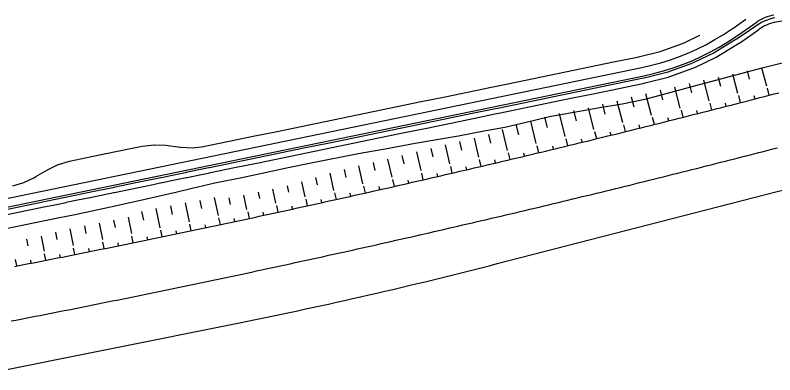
# Model space of a CAD drawing. Extents: x -552278 to -547230, y -1151007 to -1148251.
# Drawn here: x -547705.9 to -547551.1, y -1149915.8 to -1149842.4 of the extents above; entities that cross this region are included whole.
import ezdxf

# ---------------------------------------------------------------- set-up
doc = ezdxf.new("R2010")
doc.units = 0
doc.layers.add('u_trat navrh', color=7, linetype='Continuous')

msp = doc.modelspace()

# ---------------------------------------------------------------- linework, layer by layer
at = {"layer": 'u_trat navrh'}
for p, q in [((-547556.71, -1149853.76), (-547556.27, -1149855.48)), ((-547553.75, -1149853.14), (-547552.79, -1149856.82)), ((-547565.6, -1149855.66), (-547564.52, -1149859.85)), ((-547562.64, -1149855.02), (-547562.17, -1149856.86)), ((-547559.68, -1149854.39), (-547558.66, -1149858.34)), ((-547571.48, -1149857.08), (-547570.4, -1149861.35)), ((-547568.55, -1149856.33), (-547568.06, -1149858.25)), ((-547577.39, -1149858.36), (-547576.27, -1149862.83)), ((-547574.44, -1149857.67), (-547573.94, -1149859.66)), ((-547552.2, -1149858.73), (-547552.57, -1149857.3)), ((-547583.24, -1149859.89), (-547582.14, -1149864.29)), ((-547580.32, -1149859.07), (-547579.82, -1149861.09)), ((-547563.89, -1149861.74), (-547564.25, -1149860.32)), ((-547558.03, -1149860.23), (-547558.39, -1149858.81)), ((-547555.1, -1149859.48), (-547555.27, -1149858.84)), ((-547592.08, -1149861.87), (-547591.58, -1149863.94)), ((-547589.12, -1149861.3), (-547588.03, -1149865.75)), ((-547586.18, -1149860.59), (-547585.69, -1149862.58)), ((-547569.75, -1149863.23), (-547570.11, -1149861.81)), ((-547566.82, -1149862.48), (-547566.98, -1149861.85)), ((-547560.96, -1149860.99), (-547561.12, -1149860.35)), ((-547597.98, -1149863.18), (-547597.47, -1149865.3)), ((-547595.04, -1149862.45), (-547593.89, -1149867.18)), ((-547575.62, -1149864.7), (-547575.98, -1149863.29)), ((-547572.69, -1149863.96), (-547572.85, -1149863.33)), ((-547603.82, -1149864.73), (-547603.33, -1149866.79)), ((-547600.89, -1149864), (-547599.78, -1149868.6)), ((-547581.5, -1149866.16), (-547581.84, -1149864.76)), ((-547578.56, -1149865.43), (-547578.72, -1149864.8)), ((-547606.62, -1149865.71), (-547605.6, -1149870)), ((-547587.37, -1149867.61), (-547587.72, -1149866.21)), ((-547584.43, -1149866.89), (-547584.59, -1149866.25)), ((-547612.36, -1149867.47), (-547611.43, -1149871.38)), ((-547609.41, -1149866.77), (-547608.99, -1149868.53)), ((-547593.25, -1149869.04), (-547593.59, -1149867.64)), ((-547590.31, -1149868.33), (-547590.47, -1149867.7)), ((-547621.18, -1149869.6), (-547620.78, -1149871.34)), ((-547618.24, -1149868.89), (-547617.34, -1149872.76)), ((-547615.3, -1149868.18), (-547614.89, -1149869.93)), ((-547599.13, -1149870.46), (-547599.47, -1149869.07)), ((-547596.19, -1149869.75), (-547596.34, -1149869.12)), ((-547627.06, -1149871.04), (-547626.67, -1149872.74)), ((-547624.12, -1149870.32), (-547623.24, -1149874.13)), ((-547605.02, -1149871.86), (-547605.35, -1149870.47)), ((-547602.08, -1149871.16), (-547602.23, -1149870.54)), ((-547632.95, -1149872.47), (-547632.57, -1149874.13)), ((-547630.01, -1149871.76), (-547629.15, -1149875.49)), ((-547610.91, -1149873.25), (-547611.24, -1149871.87)), ((-547607.96, -1149872.56), (-547608.11, -1149871.94)), ((-547638.84, -1149873.88), (-547638.47, -1149875.51)), ((-547635.89, -1149873.17), (-547635.07, -1149876.83)), ((-547616.8, -1149874.63), (-547617.12, -1149873.25)), ((-547613.86, -1149873.94), (-547614, -1149873.32)), ((-547644.66, -1149875.55), (-547644.33, -1149877.02)), ((-547641.76, -1149874.67), (-547640.98, -1149878.16)), ((-547622.7, -1149875.99), (-547623.02, -1149874.62)), ((-547619.75, -1149875.31), (-547619.89, -1149874.69)), ((-547650.46, -1149877.26), (-547650.18, -1149878.55)), ((-547647.56, -1149876.41), (-547646.88, -1149879.47)), ((-547634.5, -1149878.68), (-547634.81, -1149877.31)), ((-547628.6, -1149877.34), (-547628.91, -1149875.97)), ((-547625.65, -1149876.67), (-547625.79, -1149876.05)), ((-547656.38, -1149878.53), (-547656.1, -1149879.83)), ((-547653.42, -1149877.91), (-547652.8, -1149880.77)), ((-547640.41, -1149880), (-547640.71, -1149878.63)), ((-547637.45, -1149879.34), (-547637.59, -1149878.72)), ((-547631.55, -1149878.01), (-547631.69, -1149877.39)), ((-547668.28, -1149880.21), (-547667.92, -1149881.88)), ((-547665.3, -1149879.64), (-547664.52, -1149883.3)), ((-547662.33, -1149879.68), (-547662.04, -1149881.03)), ((-547659.35, -1149879.14), (-547658.72, -1149882.05)), ((-547646.31, -1149881.3), (-547646.61, -1149879.94)), ((-547643.36, -1149880.65), (-547643.5, -1149880.04)), ((-547677.21, -1149881.83), (-547676.39, -1149885.79)), ((-547674.23, -1149881.32), (-547673.86, -1149883.05)), ((-547671.26, -1149880.73), (-547670.45, -1149884.55)), ((-547652.25, -1149882.6), (-547652.55, -1149881.25)), ((-547649.33, -1149881.96), (-547649.46, -1149881.35)), ((-547680.12, -1149882.49), (-547679.75, -1149884.25)), ((-547658.14, -1149883.87), (-547658.43, -1149882.52)), ((-547655.18, -1149883.24), (-547655.32, -1149882.63)), ((-547688.79, -1149884.84), (-547688.11, -1149888.21)), ((-547685.82, -1149884.25), (-547685.52, -1149885.76)), ((-547682.86, -1149883.64), (-547682.17, -1149886.99)), ((-547669.98, -1149886.39), (-547670.26, -1149885.04)), ((-547664.06, -1149885.14), (-547664.35, -1149883.79)), ((-547661.1, -1149884.51), (-547661.23, -1149883.9)), ((-547694.74, -1149885.99), (-547694.05, -1149889.41)), ((-547691.76, -1149885.42), (-547691.46, -1149886.95)), ((-547675.9, -1149887.62), (-547676.18, -1149886.28)), ((-547672.94, -1149887.01), (-547673.07, -1149886.4)), ((-547667.02, -1149885.76), (-547667.15, -1149885.16)), ((-547703.56, -1149888.1), (-547703.29, -1149889.48)), ((-547700.59, -1149887.51), (-547699.98, -1149890.59)), ((-547697.67, -1149886.72), (-547697.38, -1149888.19)), ((-547681.83, -1149888.85), (-547682.1, -1149887.51)), ((-547678.87, -1149888.24), (-547678.99, -1149887.63)), ((-547687.76, -1149890.05), (-547688.03, -1149888.72)), ((-547684.79, -1149889.45), (-547684.92, -1149888.85)), ((-547699.63, -1149892.43), (-547699.89, -1149891.1)), ((-547696.66, -1149891.84), (-547696.78, -1149891.24)), ((-547693.69, -1149891.25), (-547693.96, -1149889.92)), ((-547690.73, -1149890.65), (-547690.85, -1149890.05)), ((-547705.57, -1149893.59), (-547705.82, -1149892.27)), ((-547702.6, -1149893.01), (-547702.71, -1149892.42))]:
    msp.add_line(p, q, dxfattribs=at)
for points in [[(-547790.05, -1149896.8), (-547578.15, -1149853.05), (-547576.2, -1149852.61), (-547574.27, -1149852.09), (-547572.36, -1149851.49), (-547570.48, -1149850.81), (-547568.62, -1149850.07), (-547566.8, -1149849.24), (-547565.01, -1149848.35), (-547563.26, -1149847.38), (-547561.55, -1149846.35), (-547559.88, -1149845.25), (-547559.65, -1149845.09), (-547556.99, -1149843.23)], [(-547551.25, -1149842.39), (-547551.25, -1149842.39)], [(-547551.07, -1149843.82), (-547551.07, -1149843.82), (-547546.17, -1149842.85)], [(-547789.71, -1149898.52), (-547577.78, -1149854.76), (-547575.78, -1149854.31), (-547573.78, -1149853.77), (-547571.8, -1149853.15), (-547569.86, -1149852.45), (-547567.94, -1149851.68), (-547566.05, -1149850.82), (-547564.2, -1149849.9), (-547562.38, -1149848.9), (-547560.61, -1149847.83), (-547558.9, -1149846.7), (-547558.65, -1149846.53), (-547554.66, -1149843.74)], [(-547554.12, -1149844.1), (-547558.36, -1149846.94), (-547558.87, -1149847.29), (-547559.01, -1149847.38), (-547563.46, -1149850.08), (-547567.6, -1149852.07), (-547568.19, -1149852.33), (-547573.1, -1149854.09), (-547577.68, -1149855.25), (-547578.14, -1149855.35), (-547583.04, -1149856.36), (-547587.94, -1149857.37), (-547592.84, -1149858.38), (-547597.73, -1149859.39), (-547602.63, -1149860.4), (-547607.53, -1149861.41), (-547607.99, -1149861.51), (-547612.42, -1149862.42), (-547617.32, -1149863.44), (-547622.22, -1149864.45), (-547627.11, -1149865.46), (-547632.01, -1149866.47), (-547636.91, -1149867.48), (-547641.8, -1149868.49), (-547646.7, -1149869.5), (-547651.6, -1149870.51), (-547656.49, -1149871.52), (-547661.39, -1149872.53), (-547666.29, -1149873.55), (-547666.44, -1149873.58), (-547666.44, -1149873.58), (-547668.76, -1149874.06), (-547671.02, -1149874.52), (-547671.18, -1149874.56), (-547673.88, -1149875.11), (-547676.08, -1149875.57), (-547676.18, -1149875.59), (-547678.55, -1149876.08), (-547680.98, -1149876.58), (-547685.87, -1149877.59), (-547685.95, -1149877.61), (-547690.77, -1149878.6), (-547693.35, -1149879.13), (-547695.67, -1149879.61), (-547695.72, -1149879.62), (-547698.02, -1149880.1), (-547700.56, -1149880.62), (-547700.88, -1149880.69), (-547703.14, -1149881.15), (-547705.46, -1149881.63), (-547705.46, -1149881.63), (-547710.36, -1149882.64)], [(-547710.15, -1149883.62), (-547705.26, -1149882.61), (-547705.26, -1149882.61), (-547702.94, -1149882.13), (-547700.68, -1149881.67), (-547700.36, -1149881.6), (-547697.82, -1149881.08), (-547695.52, -1149880.6), (-547695.46, -1149880.59), (-547693.15, -1149880.11), (-547690.57, -1149879.58), (-547685.75, -1149878.59), (-547685.67, -1149878.57), (-547680.77, -1149877.56), (-547678.35, -1149877.06), (-547675.98, -1149876.57), (-547675.88, -1149876.55), (-547673.68, -1149876.09), (-547670.98, -1149875.54), (-547670.82, -1149875.5), (-547668.56, -1149875.04), (-547666.24, -1149874.56), (-547666.24, -1149874.56), (-547666.08, -1149874.52), (-547661.19, -1149873.51), (-547656.29, -1149872.5), (-547651.39, -1149871.49), (-547646.5, -1149870.48), (-547641.6, -1149869.47), (-547636.7, -1149868.46), (-547631.81, -1149867.45), (-547626.91, -1149866.44), (-547622.01, -1149865.43), (-547617.12, -1149864.41), (-547612.22, -1149863.4), (-547607.79, -1149862.49), (-547607.32, -1149862.39), (-547602.43, -1149861.38), (-547597.53, -1149860.37), (-547592.63, -1149859.36), (-547587.74, -1149858.35), (-547582.84, -1149857.34), (-547577.94, -1149856.33), (-547577.49, -1149856.23), (-547572.81, -1149855.04), (-547567.8, -1149853.24), (-547567.21, -1149853), (-547562.99, -1149850.96), (-547558.44, -1149848.2), (-547558.31, -1149848.11), (-547557.79, -1149847.75), (-547554.3, -1149845.32)], [(-547706.37, -1149877.23), (-547704.09, -1149876.54), (-547701.95, -1149875.5), (-547701.66, -1149875.33), (-547699.3, -1149873.94), (-547697.11, -1149872.89), (-547697.06, -1149872.87), (-547694.79, -1149872.2), (-547692.2, -1149871.65), (-547687.39, -1149870.65), (-547687.31, -1149870.64), (-547682.41, -1149869.63), (-547679.98, -1149869.14), (-547677.57, -1149868.85), (-547677.47, -1149868.85), (-547675.15, -1149868.96), (-547672.26, -1149869.32), (-547672.09, -1149869.34), (-547669.72, -1149869.44), (-547667.35, -1149869.17), (-547667.35, -1149869.17), (-547667.2, -1149869.14), (-547662.3, -1149868.13), (-547657.4, -1149867.12), (-547652.51, -1149866.11), (-547647.61, -1149865.09), (-547642.71, -1149864.08), (-547637.82, -1149863.07), (-547632.92, -1149862.06), (-547628.02, -1149861.05), (-547623.13, -1149860.04), (-547618.23, -1149859.03), (-547613.33, -1149858.02), (-547608.9, -1149857.1), (-547608.44, -1149857.01), (-547603.54, -1149856), (-547598.64, -1149854.98), (-547593.75, -1149853.97), (-547588.85, -1149852.96), (-547583.95, -1149851.95), (-547579.05, -1149850.94), (-547578.61, -1149850.85), (-547574.4, -1149849.78), (-547569.91, -1149848.17), (-547569.38, -1149847.94), (-547566.36, -1149846.48), (-547566.36, -1149846.48)], [(-547714.04, -1149887.21), (-547704.1, -1149885.16), (-547704.1, -1149885.16), (-547704.1, -1149885.16), (-547696.85, -1149883.71), (-547696.85, -1149883.71), (-547696.85, -1149883.71), (-547696.85, -1149883.71), (-547694.02, -1149883.15), (-547694.02, -1149883.15), (-547685.49, -1149881.32), (-547685.49, -1149881.32), (-547685.49, -1149881.32), (-547679.74, -1149880.03), (-547679.74, -1149880.03), (-547672.86, -1149878.43), (-547672.86, -1149878.43), (-547672.86, -1149878.43), (-547672.86, -1149878.43), (-547669.78, -1149877.7), (-547669.78, -1149877.7), (-547665.19, -1149876.65), (-547665.19, -1149876.65), (-547665.19, -1149876.65), (-547665.19, -1149876.65), (-547659.68, -1149875.55), (-547654.95, -1149874.5), (-547650.24, -1149873.5), (-547645.59, -1149872.54), (-547635.98, -1149870.62), (-547635.98, -1149870.62), (-547630.47, -1149869.65), (-547624.34, -1149868.53), (-547624.34, -1149868.53), (-547615.5, -1149867.03), (-547610.31, -1149866.02), (-547606.08, -1149865.24), (-547606.08, -1149865.24), (-547601.71, -1149864.25), (-547596.97, -1149863.06), (-547592.05, -1149862.18), (-547587.12, -1149861.33), (-547582.19, -1149860.5), (-547577.25, -1149859.45), (-547577.25, -1149859.45), (-547566.43, -1149856.52), (-547566.43, -1149856.52), (-547553.66, -1149853.12), (-547553.66, -1149853.12), (-547544.58, -1149850.91)], [(-547706.05, -1149893.69), (-547705.07, -1149893.5), (-547704.09, -1149893.3), (-547703.11, -1149893.11), (-547702.13, -1149892.92), (-547701.15, -1149892.73), (-547700.17, -1149892.53), (-547699.19, -1149892.34), (-547698.21, -1149892.15), (-547697.23, -1149891.95), (-547696.26, -1149891.76), (-547695.28, -1149891.56), (-547694.3, -1149891.37), (-547693.32, -1149891.17), (-547692.34, -1149890.98), (-547691.36, -1149890.78), (-547690.38, -1149890.58), (-547689.4, -1149890.39), (-547688.42, -1149890.19), (-547687.44, -1149889.99), (-547686.46, -1149889.79), (-547685.48, -1149889.59), (-547684.51, -1149889.39), (-547683.53, -1149889.19), (-547682.55, -1149888.99), (-547681.57, -1149888.79), (-547680.59, -1149888.59), (-547679.61, -1149888.39), (-547678.64, -1149888.19), (-547677.66, -1149887.99), (-547676.68, -1149887.78), (-547675.7, -1149887.58), (-547674.72, -1149887.38), (-547673.75, -1149887.18), (-547672.77, -1149886.97), (-547671.79, -1149886.77), (-547670.81, -1149886.56), (-547669.84, -1149886.36), (-547668.86, -1149886.15), (-547667.88, -1149885.95), (-547666.9, -1149885.74), (-547665.93, -1149885.53), (-547664.95, -1149885.33), (-547663.97, -1149885.12), (-547663, -1149884.91), (-547662.02, -1149884.7), (-547661.04, -1149884.5), (-547660.07, -1149884.29), (-547659.09, -1149884.08), (-547658.11, -1149883.87), (-547657.14, -1149883.66), (-547656.16, -1149883.45), (-547655.18, -1149883.24), (-547654.21, -1149883.03), (-547653.23, -1149882.81), (-547652.25, -1149882.6), (-547651.28, -1149882.39), (-547650.3, -1149882.18), (-547649.33, -1149881.96), (-547648.35, -1149881.75), (-547647.38, -1149881.54), (-547646.4, -1149881.32), (-547645.43, -1149881.11), (-547644.45, -1149880.89), (-547643.47, -1149880.68), (-547642.5, -1149880.46), (-547641.52, -1149880.25), (-547640.55, -1149880.03), (-547639.57, -1149879.81), (-547638.6, -1149879.59), (-547637.63, -1149879.38), (-547636.65, -1149879.16), (-547635.68, -1149878.94), (-547634.7, -1149878.72), (-547633.73, -1149878.5), (-547632.75, -1149878.28), (-547631.78, -1149878.06), (-547630.8, -1149877.84), (-547629.83, -1149877.62), (-547628.86, -1149877.4), (-547627.88, -1149877.18), (-547626.91, -1149876.96), (-547625.93, -1149876.73), (-547624.96, -1149876.51), (-547623.99, -1149876.29), (-547623.01, -1149876.07), (-547622.04, -1149875.84), (-547621.07, -1149875.62), (-547620.09, -1149875.39), (-547619.12, -1149875.17), (-547618.15, -1149874.94), (-547617.18, -1149874.72), (-547616.2, -1149874.49), (-547615.23, -1149874.26), (-547614.26, -1149874.04), (-547613.28, -1149873.81), (-547612.31, -1149873.58), (-547611.34, -1149873.36), (-547610.37, -1149873.13), (-547609.4, -1149872.9), (-547608.42, -1149872.67), (-547607.45, -1149872.44), (-547606.48, -1149872.21), (-547605.51, -1149871.98), (-547604.54, -1149871.75), (-547603.56, -1149871.52), (-547602.59, -1149871.29), (-547601.62, -1149871.05), (-547600.65, -1149870.82), (-547599.68, -1149870.59), (-547598.71, -1149870.36), (-547597.74, -1149870.12), (-547596.77, -1149869.89), (-547595.79, -1149869.66), (-547594.82, -1149869.42), (-547593.85, -1149869.19), (-547592.88, -1149868.95), (-547591.91, -1149868.72), (-547590.94, -1149868.48), (-547589.97, -1149868.24), (-547589, -1149868.01), (-547588.03, -1149867.77), (-547587.06, -1149867.53), (-547586.09, -1149867.29), (-547585.12, -1149867.05), (-547584.15, -1149866.82), (-547583.18, -1149866.58), (-547582.21, -1149866.34), (-547581.24, -1149866.1), (-547580.27, -1149865.86), (-547579.3, -1149865.62), (-547578.33, -1149865.38), (-547577.36, -1149865.13), (-547576.4, -1149864.89), (-547575.43, -1149864.65), (-547574.46, -1149864.41), (-547573.49, -1149864.17), (-547572.52, -1149863.92), (-547571.55, -1149863.68), (-547570.58, -1149863.43), (-547569.61, -1149863.19), (-547568.65, -1149862.95), (-547567.68, -1149862.7), (-547566.71, -1149862.45), (-547565.74, -1149862.21), (-547564.77, -1149861.96), (-547563.81, -1149861.72), (-547562.84, -1149861.47), (-547561.87, -1149861.22), (-547560.9, -1149860.97), (-547559.94, -1149860.73), (-547558.97, -1149860.48), (-547558, -1149860.23), (-547557.03, -1149859.98), (-547556.07, -1149859.73), (-547555.1, -1149859.48), (-547554.13, -1149859.23), (-547553.17, -1149858.98), (-547552.2, -1149858.73), (-547551.23, -1149858.47), (-547550.27, -1149858.22)], [(-547607.63, -1149893.11), (-547510.2, -1149867.96)], [(-547706.72, -1149904.82), (-547705.74, -1149904.63), (-547704.75, -1149904.44), (-547703.77, -1149904.25), (-547702.79, -1149904.05), (-547701.8, -1149903.86), (-547700.82, -1149903.67), (-547699.84, -1149903.48), (-547698.86, -1149903.28), (-547697.87, -1149903.09), (-547696.89, -1149902.9), (-547695.91, -1149902.7), (-547694.93, -1149902.51), (-547693.95, -1149902.31), (-547692.96, -1149902.11), (-547691.98, -1149901.92), (-547691, -1149901.72), (-547690.02, -1149901.53), (-547689.04, -1149901.33), (-547688.05, -1149901.13), (-547687.07, -1149900.93), (-547686.09, -1149900.73), (-547685.11, -1149900.54), (-547684.13, -1149900.34), (-547683.15, -1149900.14), (-547682.17, -1149899.94), (-547681.18, -1149899.74), (-547680.2, -1149899.54), (-547679.22, -1149899.34), (-547678.24, -1149899.13), (-547677.26, -1149898.93), (-547676.28, -1149898.73), (-547675.3, -1149898.53), (-547674.32, -1149898.33), (-547673.34, -1149898.12), (-547672.36, -1149897.92), (-547671.38, -1149897.71), (-547670.4, -1149897.51), (-547669.42, -1149897.3), (-547668.44, -1149897.1), (-547667.46, -1149896.89), (-547666.48, -1149896.69), (-547665.5, -1149896.48), (-547664.52, -1149896.27), (-547663.54, -1149896.07), (-547662.56, -1149895.86), (-547661.58, -1149895.65), (-547660.6, -1149895.44), (-547659.62, -1149895.24), (-547658.64, -1149895.03), (-547657.66, -1149894.82), (-547656.68, -1149894.61), (-547655.7, -1149894.4), (-547654.73, -1149894.19), (-547653.75, -1149893.98), (-547652.77, -1149893.76), (-547651.79, -1149893.55), (-547650.81, -1149893.34), (-547649.83, -1149893.13), (-547648.85, -1149892.91), (-547647.87, -1149892.7), (-547646.9, -1149892.49), (-547645.92, -1149892.27), (-547644.94, -1149892.06), (-547643.96, -1149891.84), (-547642.98, -1149891.63), (-547642.01, -1149891.41), (-547641.03, -1149891.2), (-547640.05, -1149890.98), (-547639.07, -1149890.76), (-547638.1, -1149890.55), (-547637.12, -1149890.33), (-547636.14, -1149890.11), (-547635.16, -1149889.89), (-547634.19, -1149889.67), (-547633.21, -1149889.46), (-547632.23, -1149889.24), (-547631.26, -1149889.02), (-547630.28, -1149888.8), (-547629.3, -1149888.58), (-547628.33, -1149888.35), (-547627.35, -1149888.13), (-547626.37, -1149887.91), (-547625.4, -1149887.69), (-547624.42, -1149887.47), (-547623.44, -1149887.24), (-547622.47, -1149887.02), (-547621.49, -1149886.8), (-547620.52, -1149886.57), (-547619.54, -1149886.35), (-547618.56, -1149886.12), (-547617.59, -1149885.9), (-547616.61, -1149885.67), (-547615.64, -1149885.45), (-547614.66, -1149885.22), (-547613.69, -1149884.99), (-547612.71, -1149884.77), (-547611.74, -1149884.54), (-547610.76, -1149884.31), (-547609.79, -1149884.08), (-547608.81, -1149883.86), (-547607.84, -1149883.63), (-547606.86, -1149883.4), (-547605.89, -1149883.17), (-547604.91, -1149882.94), (-547603.94, -1149882.71), (-547602.96, -1149882.48), (-547601.99, -1149882.24), (-547601.02, -1149882.01), (-547600.04, -1149881.78), (-547599.07, -1149881.55), (-547598.09, -1149881.32), (-547597.12, -1149881.08), (-547596.15, -1149880.85), (-547595.17, -1149880.61), (-547594.2, -1149880.38), (-547593.23, -1149880.15), (-547592.25, -1149879.91), (-547591.28, -1149879.67), (-547590.31, -1149879.44), (-547589.33, -1149879.2), (-547588.36, -1149878.97), (-547587.39, -1149878.73), (-547586.41, -1149878.49), (-547585.44, -1149878.25), (-547584.47, -1149878.02), (-547583.5, -1149877.78), (-547582.52, -1149877.54), (-547581.55, -1149877.3), (-547580.58, -1149877.06), (-547579.61, -1149876.82), (-547578.63, -1149876.58), (-547577.66, -1149876.34), (-547576.69, -1149876.1), (-547575.72, -1149875.85), (-547574.75, -1149875.61), (-547573.78, -1149875.37), (-547572.8, -1149875.13), (-547571.83, -1149874.88), (-547570.86, -1149874.64), (-547569.89, -1149874.4), (-547568.92, -1149874.15), (-547567.95, -1149873.91), (-547566.98, -1149873.66), (-547566.01, -1149873.42), (-547565.04, -1149873.17), (-547564.07, -1149872.93), (-547563.1, -1149872.68), (-547562.12, -1149872.43), (-547561.15, -1149872.19), (-547560.18, -1149871.94), (-547559.21, -1149871.69), (-547558.24, -1149871.44), (-547557.27, -1149871.19), (-547556.3, -1149870.94), (-547555.33, -1149870.69), (-547554.36, -1149870.44), (-547553.4, -1149870.19), (-547552.43, -1149869.94), (-547551.46, -1149869.69), (-547550.49, -1149869.44)], [(-547713.06, -1149915.81), (-547660.19, -1149905.17)]]:
    msp.add_lwpolyline(points, dxfattribs=at)
for centre, radius, start, end in [((-547550.09, -1149850.31), 8, 98.3422, 124.9036), ((-547549.3, -1149852.15), 9.38, 100.8743, 120.9115), ((-547549.13, -1149852.22), 8.62, 103.0116, 126.811), ((-547857, -1148927.03), 997.75, 281.37639, 284.47344)]:
    msp.add_arc(centre, radius, start, end, dxfattribs=at)

doc.saveas('drawing.dxf')
